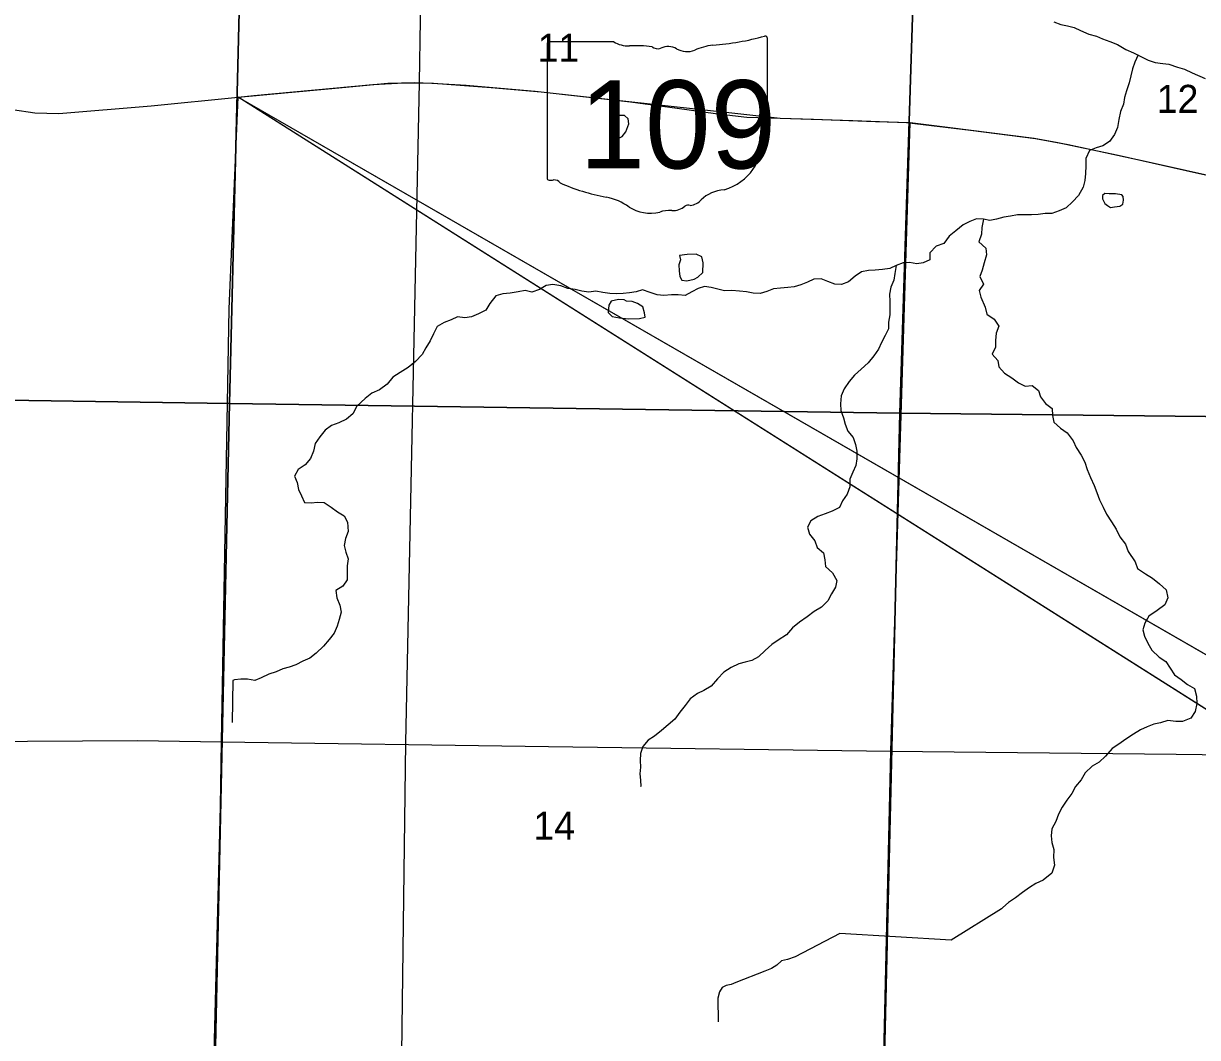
# Model space of a CAD drawing. Extents: x -6.2 to 37.4, y 0.2 to 22.2.
# Drawn here: x 5.676 to 6.554, y 18.025 to 18.783 of the extents above; entities that cross this region are included whole.
import ezdxf

# ---------------------------------------------------------------- set-up
doc = ezdxf.new("R2010")
doc.units = 0
for name, color, linetype in [('GM_X_Major_River', 7, 'Continuous'), ('GM_X_Minor_Lake', 7, 'Continuous'), ('GM_X_Minor_River', 7, 'Continuous'), ('GM_X_Rail_Line', 7, 'Continuous'), ('GM_X_Section', 7, 'Continuous'), ('GM_X_Section_Text', 7, 'Continuous'), ('GM_X_State_Location', 7, 'Continuous'), ('GM_X_State_Route', 7, 'Continuous'), ('GM_X_State_Shield', 7, 'Continuous'), ('GM_X_Township_Road', 7, 'Continuous'), ('SH_Border', 7, 'Continuous'), ('SH_Data', 7, 'Continuous')]:
    doc.layers.add(name, color=color, linetype=linetype)

msp = doc.modelspace()

# ---------------------------------------------------------------- linework, layer by layer
at = {"layer": 'GM_X_Major_River'}
msp.add_lwpolyline([(6.44673, 18.78383), (6.45199, 18.78183), (6.45689, 18.78078), (6.46179, 18.77955), (6.46666, 18.77736), (6.47285, 18.77458), (6.47868, 18.77295), (6.48306, 18.77104), (6.48844, 18.76915), (6.49426, 18.76694), (6.50062, 18.76321), (6.50617, 18.76063), (6.51082, 18.75824), (6.5173, 18.7551), (6.52237, 18.75329), (6.52822, 18.7526), (6.53266, 18.7522), (6.53914, 18.74992), (6.54449, 18.7484), (6.55003, 18.74572), (6.55971, 18.74151)], dxfattribs=at)
at = {"layer": 'GM_X_Minor_Lake'}
for p, q in [((6.11661, 18.70945), (6.11767, 18.70582)), ((6.4921, 18.64539), (6.49609, 18.64607)), ((6.16642, 18.60222), (6.1667, 18.59766)), ((6.12724, 18.57493), (6.12537, 18.57611))]:
    msp.add_line(p, q, dxfattribs=at)
for points in [[(6.11767, 18.70582), (6.117, 18.70091), (6.11753, 18.699), (6.12107, 18.69665), (6.12394, 18.69811), (6.12667, 18.70166), (6.12887, 18.7075), (6.12838, 18.7113), (6.1256, 18.71382), (6.12181, 18.71371), (6.11744, 18.71266), (6.11661, 18.70945)], [(6.49609, 18.64607), (6.49839, 18.64754), (6.49883, 18.65056), (6.49851, 18.65323), (6.4974, 18.65439), (6.49287, 18.65524), (6.48814, 18.65514), (6.48493, 18.65559), (6.48301, 18.65392), (6.48314, 18.65145), (6.48477, 18.648), (6.48682, 18.64644), (6.48907, 18.64507), (6.4921, 18.64539)], [(6.1667, 18.59766), (6.16718, 18.59348), (6.16863, 18.5906), (6.17222, 18.59015), (6.17774, 18.59137), (6.1806, 18.59283), (6.18427, 18.59636), (6.18443, 18.60375), (6.18357, 18.60813), (6.17926, 18.61012), (6.17244, 18.60988), (6.16675, 18.60923), (6.16763, 18.60599), (6.16642, 18.60222)], [(6.12537, 18.57611), (6.12121, 18.57619), (6.11569, 18.57497), (6.11392, 18.57197), (6.11362, 18.56666), (6.1164, 18.56357), (6.12187, 18.56252), (6.12866, 18.56181), (6.137, 18.56202), (6.14118, 18.56308), (6.14068, 18.56631), (6.13945, 18.5707), (6.13553, 18.57324), (6.13139, 18.57466), (6.12724, 18.57493)]]:
    msp.add_lwpolyline(points, dxfattribs=at)
at = {"layer": 'GM_X_Minor_River'}
for points in [[(6.50981, 18.75904), (6.50723, 18.75359), (6.50562, 18.74869), (6.50418, 18.74341), (6.50313, 18.73812), (6.50092, 18.73228), (6.49949, 18.72719), (6.49882, 18.72227), (6.49662, 18.71682), (6.49517, 18.71077), (6.49429, 18.70491), (6.4921, 18.69945), (6.48839, 18.69441), (6.4834, 18.69109), (6.47826, 18.68949), (6.4733, 18.6875), (6.47053, 18.68167), (6.4706, 18.67617), (6.47029, 18.67049), (6.4698, 18.66519), (6.46856, 18.66028), (6.46503, 18.65409), (6.46076, 18.64924), (6.45594, 18.64479), (6.45059, 18.64243), (6.44525, 18.64045), (6.44033, 18.64055), (6.43502, 18.63989), (6.43009, 18.63961), (6.42441, 18.63954), (6.41949, 18.63964), (6.41436, 18.63841), (6.40923, 18.63775), (6.40371, 18.63635), (6.39896, 18.63531), (6.39406, 18.63635), (6.38876, 18.63646), (6.38399, 18.63447), (6.37883, 18.6321), (6.37343, 18.62747), (6.36843, 18.62359), (6.36434, 18.61817), (6.35862, 18.61601), (6.35398, 18.61117), (6.35387, 18.60586), (6.34909, 18.60368), (6.34434, 18.60282), (6.33887, 18.60388), (6.33395, 18.6036), (6.32879, 18.60162), (6.32402, 18.59944), (6.3187, 18.59878), (6.31301, 18.59814), (6.30809, 18.59786), (6.30296, 18.59701), (6.29816, 18.5937), (6.29315, 18.58943), (6.28799, 18.58745), (6.28289, 18.58774), (6.27763, 18.58974), (6.27275, 18.59174), (6.26726, 18.59147), (6.26248, 18.58929), (6.25752, 18.5873), (6.25257, 18.58569), (6.24782, 18.58522), (6.24233, 18.58476), (6.2372, 18.58411), (6.23224, 18.58212), (6.2271, 18.5807), (6.222, 18.581), (6.21691, 18.58205), (6.21162, 18.58253), (6.20595, 18.58302), (6.20046, 18.58275), (6.19537, 18.584), (6.19048, 18.58523), (6.18557, 18.5859), (6.18081, 18.58448), (6.17602, 18.58192), (6.17105, 18.57936), (6.16576, 18.57985), (6.16084, 18.57976), (6.15515, 18.5793), (6.15024, 18.57978), (6.14498, 18.58159), (6.13915, 18.58342), (6.13439, 18.58199), (6.12945, 18.58114), (6.12471, 18.58067), (6.11978, 18.58058), (6.11486, 18.58068), (6.10939, 18.58136), (6.1043, 18.58241), (6.09899, 18.58176), (6.0937, 18.58243), (6.08881, 18.58367), (6.08333, 18.58435), (6.07808, 18.58635), (6.07204, 18.58742), (6.06711, 18.58676)], [(6.39406, 18.63635), (6.39279, 18.63012), (6.39269, 18.625), (6.39068, 18.61935), (6.39588, 18.61469), (6.39634, 18.60975), (6.39451, 18.60371), (6.39307, 18.59824), (6.39146, 18.59334), (6.39399, 18.58779), (6.39086, 18.58292), (6.39208, 18.57796), (6.39533, 18.5705), (6.39655, 18.56535), (6.40215, 18.56164), (6.40563, 18.55626), (6.40363, 18.55098), (6.40295, 18.54569), (6.40304, 18.54056), (6.40066, 18.53549), (6.40472, 18.53066), (6.40557, 18.52591), (6.40982, 18.52108), (6.41524, 18.51774), (6.42027, 18.51385), (6.42533, 18.51147), (6.43045, 18.51194), (6.43529, 18.50824), (6.43671, 18.50347), (6.44058, 18.49865), (6.44542, 18.49475), (6.44569, 18.48944), (6.44672, 18.48467), (6.45174, 18.48021), (6.45658, 18.47651), (6.46119, 18.47054), (6.46336, 18.46556), (6.46721, 18.45998), (6.46975, 18.45462), (6.47172, 18.44908), (6.47406, 18.44334), (6.47677, 18.43722), (6.47893, 18.43205), (6.48071, 18.42651), (6.48362, 18.42095), (6.48616, 18.41578), (6.48983, 18.41021), (6.49331, 18.40463), (6.49603, 18.39889), (6.50027, 18.39349), (6.50224, 18.38795), (6.50756, 18.38026), (6.50935, 18.3751), (6.51532, 18.37119), (6.52037, 18.36805), (6.52577, 18.36377), (6.53078, 18.3593), (6.53198, 18.35321), (6.52979, 18.34794), (6.52384, 18.34389), (6.51769, 18.33965), (6.51474, 18.3344), (6.51313, 18.3295), (6.51454, 18.32472), (6.51708, 18.31936), (6.52, 18.31418), (6.52538, 18.30895), (6.53042, 18.30563), (6.53354, 18.30082), (6.53702, 18.29563), (6.54188, 18.29231), (6.54672, 18.28861), (6.55176, 18.28547), (6.55335, 18.27975), (6.55361, 18.27424), (6.55235, 18.26838), (6.54903, 18.26333), (6.54292, 18.2608), (6.53781, 18.2609), (6.53196, 18.26158), (6.52644, 18.25999), (6.52149, 18.25876), (6.51634, 18.25678), (6.51137, 18.2546), (6.50619, 18.25129), (6.50063, 18.24761), (6.49525, 18.24392), (6.49026, 18.24079), (6.48541, 18.23501), (6.48059, 18.23056), (6.47522, 18.22744), (6.4702, 18.22261), (6.46706, 18.21736), (6.46279, 18.21232), (6.46022, 18.20706), (6.45652, 18.20201), (6.45301, 18.19677), (6.45006, 18.19152), (6.44824, 18.18625), (6.44529, 18.18061), (6.4448, 18.1755)], [(6.32879, 18.60162), (6.32772, 18.59557), (6.32705, 18.59065), (6.32486, 18.58557), (6.32381, 18.58028), (6.32407, 18.57477), (6.32416, 18.57003), (6.32405, 18.56491), (6.32299, 18.55943), (6.32307, 18.55431), (6.3207, 18.54942), (6.31794, 18.54417), (6.31556, 18.53909), (6.31205, 18.53423), (6.30778, 18.52881), (6.30257, 18.52418), (6.29756, 18.51972), (6.29367, 18.51487), (6.28996, 18.50944), (6.28777, 18.50418), (6.28708, 18.49831), (6.28754, 18.49318), (6.28951, 18.48783), (6.29073, 18.48306), (6.29271, 18.4779), (6.29658, 18.47308), (6.29837, 18.46792), (6.2994, 18.46297), (6.29947, 18.45727), (6.2986, 18.45217), (6.29642, 18.44728), (6.29423, 18.44201), (6.29411, 18.43633), (6.2921, 18.43067), (6.28878, 18.42581), (6.28641, 18.42092), (6.28086, 18.418), (6.27571, 18.41602), (6.27017, 18.41404), (6.265, 18.41092), (6.26244, 18.40604), (6.26403, 18.40089), (6.2679, 18.39588), (6.26969, 18.39091), (6.27453, 18.38683), (6.27537, 18.38169), (6.27602, 18.37674), (6.28122, 18.37209), (6.28451, 18.36633), (6.28346, 18.36123), (6.28051, 18.35617), (6.27775, 18.3511), (6.27311, 18.34626), (6.26755, 18.34296), (6.26217, 18.33908), (6.2566, 18.33521), (6.2514, 18.33076), (6.24694, 18.32573), (6.24061, 18.32168), (6.23581, 18.31836), (6.23079, 18.31391), (6.22578, 18.30927), (6.2208, 18.30652), (6.21585, 18.30529), (6.21109, 18.30387), (6.20555, 18.30133), (6.19999, 18.29783), (6.19534, 18.29281), (6.19049, 18.28721), (6.18494, 18.2841), (6.18016, 18.28192), (6.17478, 18.27785), (6.17108, 18.27281), (6.16699, 18.26777), (6.16329, 18.26272), (6.15828, 18.25827), (6.15327, 18.25419), (6.14807, 18.24993), (6.14328, 18.24699), (6.13939, 18.24214), (6.13758, 18.23705), (6.13747, 18.23174), (6.13756, 18.22681), (6.13727, 18.22188), (6.13755, 18.21714), (6.13801, 18.21238), (6.13764, 18.21239)], [(6.06711, 18.58676), (6.06212, 18.58363), (6.0564, 18.58166), (6.05151, 18.5829), (6.04619, 18.58187), (6.04011, 18.58104), (6.0348, 18.58039), (6.02947, 18.57898), (6.02499, 18.57319), (6.02205, 18.56831), (6.01651, 18.56558), (6.01135, 18.56341), (6.00622, 18.56256), (6.00094, 18.56324), (5.99616, 18.56106), (5.99101, 18.55907), (5.98565, 18.55595), (5.98288, 18.55051), (5.9805, 18.54524), (5.97718, 18.54019), (5.97442, 18.53512), (5.96939, 18.52991), (5.964, 18.52547), (5.95806, 18.52179), (5.95249, 18.51811), (5.94822, 18.51288), (5.94264, 18.50863), (5.93672, 18.50629), (5.93191, 18.50221), (5.92554, 18.49665), (5.92258, 18.49082), (5.91777, 18.48675), (5.91222, 18.48401), (5.90669, 18.48204), (5.90189, 18.47872), (5.898, 18.47368), (5.89449, 18.46863), (5.89323, 18.46296), (5.89085, 18.45751), (5.88696, 18.45265), (5.88178, 18.44915), (5.87903, 18.44427), (5.88101, 18.43949), (5.88204, 18.43435), (5.88421, 18.42956), (5.88637, 18.42459), (5.89148, 18.4243), (5.89622, 18.42477), (5.90113, 18.42448), (5.90637, 18.42115), (5.91121, 18.41764), (5.91607, 18.4147), (5.91862, 18.4099), (5.91923, 18.40287), (5.91704, 18.3976), (5.91617, 18.39231), (5.91739, 18.38735), (5.91918, 18.38238), (5.91832, 18.37728), (5.9184, 18.37216), (5.91848, 18.36684), (5.91516, 18.36198), (5.90998, 18.35867), (5.91062, 18.35334), (5.91278, 18.3478), (5.914, 18.34265), (5.91237, 18.33699), (5.91094, 18.33209), (5.90875, 18.32701), (5.90486, 18.32216), (5.90078, 18.31712), (5.89519, 18.31192), (5.89038, 18.30822), (5.88522, 18.30586), (5.88005, 18.30311), (5.8751, 18.30151), (5.87015, 18.30028), (5.86518, 18.2981), (5.85985, 18.29631), (5.85411, 18.29358), (5.84933, 18.2914), (5.84387, 18.29246), (5.83895, 18.29256), (5.83402, 18.29209), (5.83287, 18.29154)], [(5.83287, 18.29154), (5.8324, 18.26005)], [(6.4448, 18.1755), (6.44507, 18.17037), (6.44667, 18.16522), (6.44654, 18.15915), (6.44718, 18.15345), (6.44516, 18.14761), (6.43862, 18.14224), (6.43326, 18.13969), (6.42847, 18.13675), (6.42328, 18.13306), (6.41809, 18.12918), (6.41291, 18.12568), (6.40848, 18.12175), (6.40751, 18.12086)], [(6.40751, 18.12086), (6.36992, 18.09752), (6.28675, 18.10241), (6.25327, 18.08506), (6.24755, 18.08309), (6.24298, 18.08204), (6.23951, 18.0787), (6.23567, 18.07631), (6.23071, 18.07432), (6.20896, 18.06584), (6.20551, 18.0642), (6.20171, 18.06352), (6.19884, 18.06206), (6.1967, 18.05888), (6.19546, 18.05416), (6.19566, 18.03652)]]:
    msp.add_lwpolyline(points, dxfattribs=at)
at = {"layer": 'GM_X_Rail_Line'}
msp.add_lwpolyline([(5.95421, 17.70742), (5.95464, 17.73589), (5.95897, 17.99343), (5.96235, 18.24518), (5.97247, 18.73855), (5.97681, 19.01971), (5.98659, 19.63824), (5.98805, 19.72376), (5.99343, 19.98571), (6.00043, 20.49066), (6.01007, 20.99513), (6.012, 21.10742)], dxfattribs=at)
at = {"layer": 'GM_X_Section'}
for points in [[(5.84236, 18.9834), (5.83036, 18.49858), (5.32975, 18.50593), (5.33791, 18.98836)], [(6.34692, 18.97447), (6.33154, 18.49141), (5.83036, 18.49858), (5.84236, 18.9834)], [(6.34692, 18.97447), (6.84574, 18.97965), (6.8456, 18.97191), (6.83509, 18.49918), (6.83443, 18.48586), (6.33154, 18.49141)], [(5.32975, 18.50593), (5.83036, 18.49858), (5.81937, 17.99536), (5.31894, 18.00175)], [(5.83036, 18.49858), (6.33154, 18.49141), (6.31963, 17.9903), (5.81937, 17.99536)], [(6.33154, 18.49141), (6.83443, 18.48586), (6.82474, 17.99671), (6.82431, 17.98462), (6.31963, 17.9903)]]:
    msp.add_lwpolyline(points, close=True, dxfattribs=at)
at = {"layer": 'GM_X_State_Route'}
for points in [[(5.51073, 18.74592), (5.55731, 18.73937), (5.57996, 18.73606), (5.60229, 18.73244), (5.62101, 18.72892), (5.64676, 18.72283), (5.66826, 18.71817), (5.68491, 18.71579), (5.7028, 18.71528), (5.77178, 18.72096), (5.83681, 18.72749)], [(5.83681, 18.72749), (5.87415, 18.73099), (5.90404, 18.73379), (5.94871, 18.73802), (5.96908, 18.73844), (5.98159, 18.73802), (6.00724, 18.73637), (6.05884, 18.73203), (6.13019, 18.72396), (6.16504, 18.71921), (6.19368, 18.71528), (6.21729, 18.71263), (6.2671, 18.71093), (6.31333, 18.70938), (6.33938, 18.70845)], [(5.8142, 17.75045), (5.81426, 17.75352), (5.81573, 17.83399), (5.81851, 17.99391), (5.82356, 18.19747), (5.82441, 18.24572), (5.83009, 18.56933), (5.83681, 18.72749)], [(6.33938, 18.70845), (6.3672, 18.70504), (6.43193, 18.69677), (6.44972, 18.69366), (6.49481, 18.68405), (6.55344, 18.67091), (6.57753, 18.66574)]]:
    msp.add_lwpolyline(points, dxfattribs=at)
at = {"layer": 'GM_X_State_Shield'}
for p, q in [((6.06778, 18.76719), (6.06778, 18.66713)), ((6.11766, 18.76891), (6.0694, 18.76891)), ((6.23257, 18.71905), (6.23257, 18.77139)), ((6.23256, 18.71906), (6.23257, 18.71905))]:
    msp.add_line(p, q, dxfattribs=at)
for centre, major_axis, start_param, end_param in [((6.06967, 18.76741), (0.00191, 0), 1.712693, 3.28349), ((6.12916, 18.78053), (0.01852, 0), 4.042523, 4.731795), ((6.1353, 18.71274), (0.06648, 0), 1.404758, 1.657858), ((6.19616, 18.73835), (0.03516, 0), 1.699011, 2.107814), ((6.17387, 18.90533), (0.17476, 0), 4.814394, 5.042369), ((6.23074, 18.77161), (0.00183, 0), 6.141152, 7.989035), ((6.15039, 18.76792), (0.00534, 0), 3.836095, 5.185415), ((6.15823, 18.75636), (0.01111, 0), 0.950623, 2.079405), ((6.17257, 18.77222), (0.01336, 0), 4.081561, 5.145723), ((6.23215, 18.71521), (0.00284, 0), 1.883978, 3.671073), ((6.21409, 18.70859), (0.01704, 0), 5.934695, 6.695948), ((6.23061, 18.71885), (0.00196, 0), 5.05454, 6.418171), ((6.18366, 18.69049), (0.04371, 0), 5.101752, 6.440018), ((6.23915, 18.69715), (0.0124, 0), 2.387724, 3.262537), ((6.06969, 18.66691), (0.00193, 0), 3.00124, 4.508301), ((6.06998, 18.67715), (0.0147, 0), 4.665946, 4.897461), ((6.07298, 18.66136), (0.0053, 0), 0.519207, 1.627899), ((6.1399, 18.75126), (0.1262, 0), 4.195997, 4.488961), ((6.10227, 18.62218), (0.03949, 0), 0.823519, 1.323587), ((6.20209, 18.63904), (0.02394, 0), 1.647645, 2.488434), ((6.14498, 18.66086), (0.02506, 0), 4.026481, 4.996735), ((6.16129, 18.65337), (0.01335, 0), 4.691044, 5.507374), ((6.17336, 18.64368), (0.00376, 0), 1.147584, 2.315152), ((6.17176, 18.65744), (0.01412, 0), 4.937069, 5.64225), ((6.15946, 18.62627), (0.02059, 0), 1.495662, 1.94098)]:
    msp.add_ellipse(centre, major_axis=major_axis, ratio=0.8, start_param=start_param, end_param=end_param, dxfattribs=at)
at = {"layer": 'GM_X_Township_Road'}
for points in [[(6.31307, 17.70742), (6.31848, 17.96364), (6.31898, 17.9868), (6.3195, 18.01166), (6.32489, 18.23861), (6.33938, 18.70845)], [(5.46344, 18.24851), (5.63812, 18.24596), (5.76171, 18.24657), (5.82441, 18.24572)], [(5.82441, 18.24572), (6.06888, 18.24224), (6.32489, 18.23861), (6.53809, 18.2365), (6.78956, 18.23331), (6.83037, 18.23311)]]:
    msp.add_lwpolyline(points, dxfattribs=at)
at = {"layer": 'SH_Border'}
for p, q in [((5.83681, 18.72749), (8.99438, 16.9093)), ((8.99438, 16.73109), (5.83681, 18.72749))]:
    msp.add_line(p, q, dxfattribs=at)
at = {"layer": 'SH_Data'}
msp.add_lwpolyline([(5.83681, 18.72749), (5.84854, 18.72859), (5.93767, 18.73698), (5.96065, 18.73827), (5.98286, 18.73794), (6.02592, 18.7348), (6.06332, 18.73152), (6.24199, 18.71179), (6.29634, 18.70995), (6.33657, 18.70855), (6.3844, 18.70284), (6.43307, 18.69657), (6.45738, 18.69203), (6.48501, 18.68614), (6.51494, 18.67954), (6.57753, 18.66574)], dxfattribs=at)
msp.add_lwpolyline([(8.99438, 16.73109), (5.83681, 18.72749), (8.99438, 16.9093)], close=True, dxfattribs=at)

# ---------------------------------------------------------------- texts
at = {"layer": 'GM_X_Section_Text'}
for s, p in [('11', (6.06073, 18.75393)), ('12', (6.52364, 18.71575)), ('14', (6.0576, 18.17262))]:
    msp.add_text(s, height=0.020928, rotation=0.00001, dxfattribs=at).set_placement(p)
at = {"layer": 'GM_X_State_Location'}
for s, p in [('s', (6.14833, 18.71051)), ('r', (6.14832, 18.71051))]:
    msp.add_text(s, height=0.0000947, dxfattribs=at).set_placement(p)
msp.add_text('109', height=0.0000947, rotation=0.00001, dxfattribs=at).set_placement((6.1149, 18.70362))
at = {"layer": 'GM_X_State_Shield'}
msp.add_text('109', height=0.065918, dxfattribs=at).set_placement((6.09202, 18.67419))

doc.saveas('drawing.dxf')
